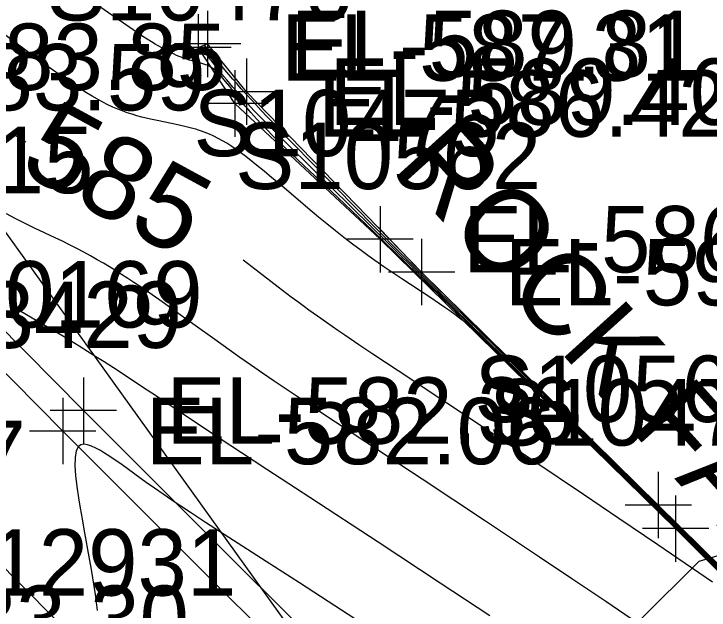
# Model space of a CAD drawing. Extents: x 1729869 to 1735532, y 648588 to 653771.
# Drawn here: x 1730740.47 to 1730782.36, y 652547.95 to 652583.84 of the extents above; entities that cross this region are included whole.
import ezdxf

# ---------------------------------------------------------------- set-up
doc = ezdxf.new("R2010")
doc.units = 0
for name, color, linetype in [('SURVEY - CONTOURS - Index with Text', 7, 'Continuous'), ('SURVEY - CONTOURS - Intermediate with optional Text', 7, 'Continuous'), ('SURVEY - DRAINAGE - Area Shapes', 7, 'Continuous'), ('SURVEY - DRAINAGE - Storm Sewer', 7, 'Continuous'), ('SURVEY - DTM - Breaklines', 7, 'Continuous'), ('SURVEY - DTM - Breaklines - Points - Elevations', 7, 'Continuous'), ('SURVEY - DTM - Breaklines - Points - Locators', 7, 'Continuous'), ('SURVEY - DTM - Breaklines - Points - Numbers', 7, 'Continuous'), ('SURVEY - NON-TRANSPORTATION - Features', 7, 'Continuous'), ('SURVEY - NON-TRANSPORTATION - Features - Points - Elevations', 7, 'Continuous'), ('SURVEY - NON-TRANSPORTATION - Features - Points - Locators', 7, 'Continuous'), ('SURVEY - NON-TRANSPORTATION - Features - Points - Numbers', 7, 'Continuous'), ('SURVEY - NON-TRANSPORTATION - Features Text', 7, 'Continuous'), ('SURVEY - TRANSPORTATION - Features', 7, 'Continuous'), ('SURVEY - TRANSPORTATION - Features - Points - Elevations', 7, 'Continuous'), ('SURVEY - TRANSPORTATION - Features - Points - Locators', 7, 'Continuous'), ('SURVEY - TRANSPORTATION - Features - Points - Numbers', 7, 'Continuous'), ('SURVEY - TRANSPORTATION - Roads', 7, 'Continuous'), ('SURVEY - TRANSPORTATION - Roads - Points - Elevations', 7, 'Continuous'), ('SURVEY - TRANSPORTATION - Roads - Points - Numbers', 7, 'Continuous')]:
    doc.layers.add(name, color=color, linetype=linetype)

msp = doc.modelspace()

# ---------------------------------------------------------------- linework, layer by layer
at = {"layer": 'SURVEY - CONTOURS - Index with Text'}
for points in [[(1730741.193, 652576.126), (1730740.739, 652576.396), (1730740.271, 652576.683)], [(1730791.785, 652541.8), (1730791.554, 652542.03), (1730783.024, 652550.526), (1730780.588, 652552.952), (1730778.941, 652554.584), (1730776.526, 652556.964), (1730771.262, 652562.137), (1730767.676, 652565.659), (1730766.725, 652566.598), (1730765.787, 652567.532), (1730765.044, 652568.28), (1730764.612, 652568.719), (1730763.801, 652569.553), (1730762.588, 652570.811), (1730762.184, 652571.231)], [(1730782.556, 652549.623), (1730779.26, 652551.87), (1730776.909, 652553.465), (1730774.788, 652554.896), (1730771.796, 652556.907), (1730768.647, 652559.015), (1730766.551, 652560.411), (1730763.617, 652562.355), (1730762.102, 652563.357), (1730761.251, 652563.924), (1730760.401, 652564.497), (1730759.98, 652564.784), (1730759.293, 652565.259), (1730758.761, 652565.634), (1730758.234, 652566.013), (1730757.971, 652566.204), (1730757.573, 652566.497), (1730757.176, 652566.794), (1730756.387, 652567.393), (1730754.808, 652568.605), (1730754.275, 652569.018)]]:
    msp.add_lwpolyline(points, dxfattribs=at)
at = {"layer": 'SURVEY - CONTOURS - Intermediate with optional Text'}
for points in [[(1730785.688, 652547.647), (1730781.529, 652551.793), (1730780.155, 652553.153), (1730778.749, 652554.534), (1730774.462, 652558.721), (1730766.89, 652566.114), (1730764.06, 652568.88), (1730762.861, 652570.043), (1730762.075, 652570.8), (1730761.245, 652571.592), (1730759.989, 652572.78), (1730757.577, 652575.054), (1730757.179, 652575.434), (1730756.79, 652575.807), (1730756.413, 652576.173), (1730756.053, 652576.529), (1730755.723, 652576.862), (1730755.409, 652577.186), (1730755.112, 652577.502), (1730754.928, 652577.702), (1730754.749, 652577.901), (1730754.576, 652578.099), (1730754.408, 652578.295), (1730754.245, 652578.49), (1730753.996, 652578.798), (1730753.664, 652579.226), (1730753.475, 652579.47), (1730753.221, 652579.761), (1730753.049, 652579.977), (1730752.874, 652580.188), (1730752.7, 652580.359), (1730752.523, 652580.509), (1730752.341, 652580.635), (1730752.163, 652580.728), (1730751.979, 652580.802), (1730751.787, 652580.863), (1730751.585, 652580.918), (1730751.371, 652580.972), (1730751.144, 652581.032), (1730751.034, 652581.063), (1730750.92, 652581.098), (1730750.802, 652581.137), (1730750.679, 652581.18), (1730750.552, 652581.227), (1730750.419, 652581.281), (1730750.272, 652581.343), (1730750.117, 652581.413), (1730749.955, 652581.491), (1730749.785, 652581.576), (1730749.606, 652581.67), (1730749.418, 652581.773), (1730749.207, 652581.894), (1730748.984, 652582.025), (1730748.749, 652582.167), (1730748.502, 652582.321), (1730748.241, 652582.487), (1730747.968, 652582.665), (1730745.587, 652584.308)], [(1730785.234, 652548.026), (1730781.93, 652551.32), (1730780.691, 652552.548), (1730779.463, 652553.755), (1730775.492, 652557.628), (1730774.072, 652559.023), (1730772.97, 652560.115), (1730771.399, 652561.685), (1730769.909, 652563.139), (1730769.248, 652563.788), (1730768.264, 652564.744), (1730767.939, 652565.028), (1730767.613, 652565.299), (1730767.323, 652565.527), (1730767.031, 652565.747), (1730766.734, 652565.962), (1730766.431, 652566.173), (1730766.122, 652566.383), (1730765.527, 652566.778), (1730764.364, 652567.54), (1730763.834, 652567.89), (1730763.297, 652568.249), (1730762.758, 652568.616), (1730762.22, 652568.99), (1730761.801, 652569.289), (1730761.385, 652569.593), (1730760.865, 652569.984), (1730760.348, 652570.382), (1730759.835, 652570.787), (1730759.328, 652571.196), (1730758.826, 652571.606), (1730758.185, 652572.139), (1730757.445, 652572.764), (1730756.486, 652573.58), (1730756.012, 652573.98), (1730755.545, 652574.37), (1730755.09, 652574.742), (1730754.648, 652575.092), (1730754.36, 652575.312), (1730754.078, 652575.52), (1730753.8, 652575.717), (1730753.544, 652575.889), (1730753.29, 652576.05), (1730753.034, 652576.202), (1730752.776, 652576.343), (1730752.514, 652576.474), (1730752.246, 652576.595), (1730752.087, 652576.66), (1730751.926, 652576.723), (1730751.761, 652576.782), (1730751.594, 652576.838), (1730751.424, 652576.891), (1730751.25, 652576.942), (1730750.761, 652577.068), (1730750.253, 652577.181), (1730749.209, 652577.393), (1730748.688, 652577.505), (1730748.176, 652577.627), (1730747.877, 652577.708), (1730747.583, 652577.796), (1730747.293, 652577.892), (1730747.005, 652577.996), (1730746.719, 652578.11), (1730746.433, 652578.233), (1730746.129, 652578.375), (1730745.821, 652578.53), (1730745.507, 652578.699), (1730745.184, 652578.884), (1730744.849, 652579.086), (1730744.499, 652579.306), (1730744.108, 652579.562), (1730743.695, 652579.84), (1730743.256, 652580.144), (1730742.79, 652580.473), (1730742.294, 652580.83), (1730741.765, 652581.215), (1730739.98, 652582.538)], [(1730783.506, 652549.897), (1730780.948, 652552.444), (1730779.656, 652553.722), (1730777.731, 652555.611), (1730766.984, 652566.128), (1730764.917, 652568.16), (1730763.121, 652569.936), (1730761.999, 652571.046), (1730758.399, 652574.579), (1730756.939, 652576.008), (1730756.382, 652576.558), (1730755.849, 652577.092), (1730755.34, 652577.609), (1730754.952, 652578.011), (1730754.534, 652578.455), (1730754.181, 652578.84), (1730754.016, 652579.024), (1730753.836, 652579.23), (1730753.656, 652579.438), (1730753.477, 652579.65), (1730753.298, 652579.864), (1730753.119, 652580.082), (1730752.94, 652580.304), (1730752.738, 652580.559), (1730752.331, 652581.079), (1730751.719, 652581.876)], [(1730792.591, 652540.921), (1730781.139, 652552.329), (1730779.571, 652553.883), (1730777.631, 652555.793), (1730769.417, 652563.849), (1730766.919, 652566.299), (1730765.838, 652567.365), (1730764.748, 652568.447), (1730763.719, 652569.48), (1730760.879, 652572.358), (1730759.157, 652574.112), (1730757.437, 652575.871), (1730756.86, 652576.465), (1730756.102, 652577.255), (1730755.733, 652577.643), (1730755.374, 652578.024), (1730754.856, 652578.581), (1730754.404, 652579.076), (1730754.169, 652579.337), (1730753.915, 652579.624), (1730753.666, 652579.908), (1730753.423, 652580.19), (1730753.184, 652580.469), (1730752.951, 652580.746), (1730752.592, 652581.178), (1730751.951, 652581.963)], [(1730778.045, 652547.162), (1730776.129, 652548.459), (1730774.083, 652549.836), (1730772.142, 652551.134), (1730768.885, 652553.301), (1730765.075, 652555.825), (1730761.682, 652558.06), (1730758.907, 652559.883), (1730757.887, 652560.558), (1730756.867, 652561.24), (1730756.153, 652561.724), (1730755.441, 652562.213), (1730754.732, 652562.706), (1730754.089, 652563.161), (1730752.442, 652564.337), (1730750.632, 652565.626), (1730749.402, 652566.507), (1730748.807, 652566.927), (1730748.439, 652567.18), (1730748.07, 652567.43), (1730747.7, 652567.677), (1730747.329, 652567.919), (1730746.958, 652568.156), (1730746.586, 652568.389), (1730746.224, 652568.609), (1730745.861, 652568.826), (1730745.493, 652569.039), (1730745.086, 652569.267), (1730744.672, 652569.492), (1730744.251, 652569.714), (1730743.823, 652569.933), (1730743.389, 652570.148), (1730742.95, 652570.361), (1730741.709, 652570.944), (1730741.39, 652571.096), (1730741.066, 652571.254), (1730740.546, 652571.516), (1730740.014, 652571.794)], [(1730769.149, 652547.6), (1730766.156, 652549.574), (1730762.415, 652552.03), (1730758.293, 652554.722), (1730755.711, 652556.405), (1730754.19, 652557.404), (1730752.837, 652558.298), (1730751.477, 652559.205), (1730750.07, 652560.15), (1730749.12, 652560.783), (1730748.161, 652561.417), (1730746.746, 652562.344), (1730745.909, 652562.883), (1730745.412, 652563.199), (1730744.906, 652563.517), (1730744.393, 652563.835), (1730743.875, 652564.152), (1730743.352, 652564.469), (1730742.482, 652564.989), (1730741.574, 652565.522), (1730740.443, 652566.178)], [(1730762.968, 652546.149), (1730759.812, 652548.202), (1730757.68, 652549.582), (1730755.673, 652550.875), (1730752.009, 652553.226), (1730751.103, 652553.813), (1730750.523, 652554.194), (1730750.236, 652554.384), (1730749.975, 652554.56), (1730749.454, 652554.916), (1730748.929, 652555.281), (1730748.434, 652555.634), (1730746.989, 652556.682), (1730746.721, 652556.873), (1730746.455, 652557.059), (1730746.191, 652557.236), (1730745.932, 652557.402), (1730745.68, 652557.553), (1730745.401, 652557.704), (1730745.137, 652557.823), (1730744.895, 652557.901), (1730744.679, 652557.928), (1730744.495, 652557.894), (1730744.349, 652557.791), (1730744.214, 652557.524), (1730744.15, 652557.129), (1730744.145, 652556.627), (1730744.187, 652556.042), (1730744.264, 652555.396), (1730744.366, 652554.711), (1730744.467, 652554.084), (1730744.576, 652553.449), (1730744.689, 652552.811), (1730745.03, 652550.924), (1730745.122, 652550.398), (1730745.209, 652549.883), (1730745.289, 652549.377), (1730745.362, 652548.881), (1730745.426, 652548.394), (1730745.48, 652547.914)]]:
    msp.add_lwpolyline(points, dxfattribs=at)
at = {"layer": 'SURVEY - DRAINAGE - Area Shapes'}
for points in [[(1730749.606, 652518.939), (1730781.764, 652550.883), (1730851.291, 652571.58), (1730823.555, 652634.086), (1730780.142, 652679.933), (1730738.939, 652757.049), (1730627.831, 652878.285), (1730591.998, 652884.72), (1730553.867, 652890.695), (1730530.438, 652890.236), (1730531.816, 652850.478), (1730539.856, 652807.964), (1730551.444, 652776.207), (1730564.683, 652745.788), (1730585.586, 652705.571), (1730637.44, 652635.594), (1730688.19, 652580.296)], [(1731097.142, 652171.409), (1731011.148, 652256.97), (1730865.03, 652403.158), (1730749.606, 652518.939), (1730781.764, 652550.883), (1730851.291, 652571.58), (1730949.072, 652515.98), (1730982.838, 652438.563), (1731020.351, 652368.14), (1731165.291, 652192.393), (1731281.807, 652137.032), (1731316.797, 652088.672), (1731252.279, 652032.718), (1731179.777, 652109.245)]]:
    msp.add_lwpolyline(points, close=True, dxfattribs=at)
at = {"layer": 'SURVEY - DRAINAGE - Storm Sewer'}
msp.add_line((1730596.591, 652770.017), (1730765.053, 652535.79), dxfattribs=at)
at = {"layer": 'SURVEY - DTM - Breaklines'}
for points in [[(1730587.774, 652756.33), (1730594.925, 652741.91), (1730609.577, 652716.644), (1730625.689, 652692.371), (1730643.455, 652668.78), (1730662.354, 652646.079), (1730682.257, 652624.222), (1730702.707, 652602.668), (1730723.576, 652581.257), (1730744.651, 652559.957), (1730765.85, 652538.806), (1730769.397, 652535.272), (1730794.44, 652510.116), (1730815.612, 652488.907), (1730836.832, 652467.723), (1730858.033, 652446.55), (1730879.263, 652425.34), (1730900.421, 652404.063), (1730921.638, 652382.868), (1730942.829, 652361.634), (1730964.104, 652340.505), (1730985.371, 652319.345), (1731006.623, 652298.196)], [(1730887.191, 652445.181), (1730869.266, 652462.674), (1730851.93, 652480.577), (1730834.34, 652498.325), (1730815.877, 652515.155), (1730799.297, 652533.888), (1730780.336, 652552.852), (1730762.527, 652570.274), (1730753.787, 652578.446), (1730751.56, 652581.816), (1730752.139, 652582.034)]]:
    msp.add_lwpolyline(points, dxfattribs=at)
at = {"layer": 'SURVEY - DTM - Breaklines - Points - Locators'}
for p, q in [((1730751.56, 652583.816), (1730751.56, 652579.816)), ((1730751.56, 652583.816), (1730751.56, 652579.816)), ((1730753.56, 652581.816), (1730749.56, 652581.816)), ((1730753.56, 652581.816), (1730749.56, 652581.816)), ((1730753.787, 652580.446), (1730753.787, 652576.446)), ((1730755.787, 652578.446), (1730751.787, 652578.446)), ((1730762.527, 652572.274), (1730762.527, 652568.274)), ((1730764.527, 652570.274), (1730760.527, 652570.274)), ((1730744.651, 652561.957), (1730744.651, 652557.957)), ((1730746.651, 652559.957), (1730742.651, 652559.957)), ((1730780.336, 652554.852), (1730780.336, 652550.852)), ((1730782.336, 652552.852), (1730778.336, 652552.852))]:
    msp.add_line(p, q, dxfattribs=at)
at = {"layer": 'SURVEY - NON-TRANSPORTATION - Features'}
msp.add_lwpolyline([(1730878.159, 652455.144), (1730863.664, 652468.934), (1730850.228, 652483.78), (1730836.352, 652498.187), (1730821.645, 652511.765), (1730807.589, 652525.994), (1730793.55, 652540.239), (1730779.297, 652554.269), (1730765.037, 652568.295), (1730754.483, 652579.157), (1730752.139, 652582.034)], dxfattribs=at)
at = {"layer": 'SURVEY - NON-TRANSPORTATION - Features - Points - Locators'}
for p, q in [((1730752.139, 652584.034), (1730752.139, 652580.034)), ((1730754.139, 652582.034), (1730750.139, 652582.034)), ((1730754.483, 652581.157), (1730754.483, 652577.157)), ((1730756.483, 652579.157), (1730752.483, 652579.157)), ((1730765.037, 652570.295), (1730765.037, 652566.295)), ((1730767.037, 652568.295), (1730763.037, 652568.295)), ((1730779.297, 652556.269), (1730779.297, 652552.269)), ((1730781.297, 652554.269), (1730777.297, 652554.269))]:
    msp.add_line(p, q, dxfattribs=at)
at = {"layer": 'SURVEY - TRANSPORTATION - Features'}
msp.add_lwpolyline([(1730586.183, 652757.164), (1730586.107, 652755.473), (1730593.264, 652741.041), (1730607.983, 652715.659), (1730624.177, 652691.263), (1730642.02, 652667.638), (1730661.035, 652644.941), (1730680.984, 652623.035), (1730701.463, 652601.45), (1730722.34, 652580.032), (1730743.41, 652558.728), (1730764.612, 652537.574), (1730768.158, 652534.04), (1730793.207, 652508.887), (1730814.38, 652487.676), (1730835.6, 652466.493), (1730856.805, 652445.317)], dxfattribs=at)
at = {"layer": 'SURVEY - TRANSPORTATION - Features - Points - Locators'}
for p, q in [((1730743.41, 652560.728), (1730743.41, 652556.728)), ((1730745.41, 652558.728), (1730741.41, 652558.728))]:
    msp.add_line(p, q, dxfattribs=at)
at = {"layer": 'SURVEY - TRANSPORTATION - Roads'}
msp.add_lwpolyline([(1730672.641, 652619.637), (1730679.453, 652612.336), (1730682.178, 652609.417), (1730689.025, 652602.151), (1730693.198, 652597.852), (1730708.563, 652582.15), (1730715.58, 652575.044), (1730746.502, 652543.816), (1730759.18, 652531.064), (1730771.861, 652518.312), (1730793.019, 652497.075), (1730805.72, 652484.336)], dxfattribs=at)

# ---------------------------------------------------------------- texts
at = {"layer": 'SURVEY - CONTOURS - Index with Text'}
msp.add_text('585', height=5, rotation=331.4828, dxfattribs=at).set_placement((1730740.636, 652574.431))
at = {"layer": 'SURVEY - DTM - Breaklines - Points - Elevations'}
for s, p in [('EL-587.31', (1730756.56, 652579.816)), ('EL-587.31', (1730756.56, 652579.816)), ('EL-583.85', (1730728.576, 652579.257)), ('EL-586.42', (1730758.787, 652576.446)), ('EL-586.28', (1730767.527, 652568.274)), ('EL-582.36', (1730749.651, 652557.957))]:
    msp.add_text(s, height=4, dxfattribs=at).set_placement(p)
at = {"layer": 'SURVEY - DTM - Breaklines - Points - Numbers'}
for s, p in [('S10476', (1730742.437, 652583.446)), ('S10475', (1730751.287, 652575.274)), ('S10169', (1730733.396, 652564.957)), ('S10474', (1730769.096, 652557.852))]:
    msp.add_text(s, height=4, dxfattribs=at).set_placement(p)
at = {"layer": 'SURVEY - NON-TRANSPORTATION - Features - Points - Elevations'}
for s, p in [('EL-589.81', (1730757.139, 652580.034)), ('EL-589.40', (1730759.483, 652577.157)), ('EL-590.22', (1730770.037, 652566.295))]:
    msp.add_text(s, height=4, dxfattribs=at).set_placement(p)
at = {"layer": 'SURVEY - NON-TRANSPORTATION - Features - Points - Numbers'}
for s, p in [('S10562', (1730753.797, 652573.295)), ('S10561', (1730768.215, 652559.269))]:
    msp.add_text(s, height=4, dxfattribs=at).set_placement(p)
at = {"layer": 'SURVEY - NON-TRANSPORTATION - Features Text'}
msp.add_text('ROCK FACE', height=5, rotation=312.0673, dxfattribs=at).set_placement((1730763.321, 652574.624))
at = {"layer": 'SURVEY - TRANSPORTATION - Features - Points - Elevations'}
for s, p in [('EL-583.59', (1730727.34, 652578.032)), ('EL-582.06', (1730748.41, 652556.728))]:
    msp.add_text(s, height=4, dxfattribs=at).set_placement(p)
at = {"layer": 'SURVEY - TRANSPORTATION - Features - Points - Numbers'}
msp.add_text('S13429', height=4, dxfattribs=at).set_placement((1730732.155, 652563.728))
at = {"layer": 'SURVEY - TRANSPORTATION - Roads - Points - Elevations'}
for s, p in [('EL-584.15', (1730720.58, 652573.044)), ('EL-583.97', (1730716.489, 652555.355)), ('EL-583.30', (1730726.332, 652545.424))]:
    msp.add_text(s, height=4, dxfattribs=at).set_placement(p)
at = {"layer": 'SURVEY - TRANSPORTATION - Roads - Points - Numbers'}
msp.add_text('S12931', height=4, dxfattribs=at).set_placement((1730735.42, 652548.816))

doc.saveas('drawing.dxf')
